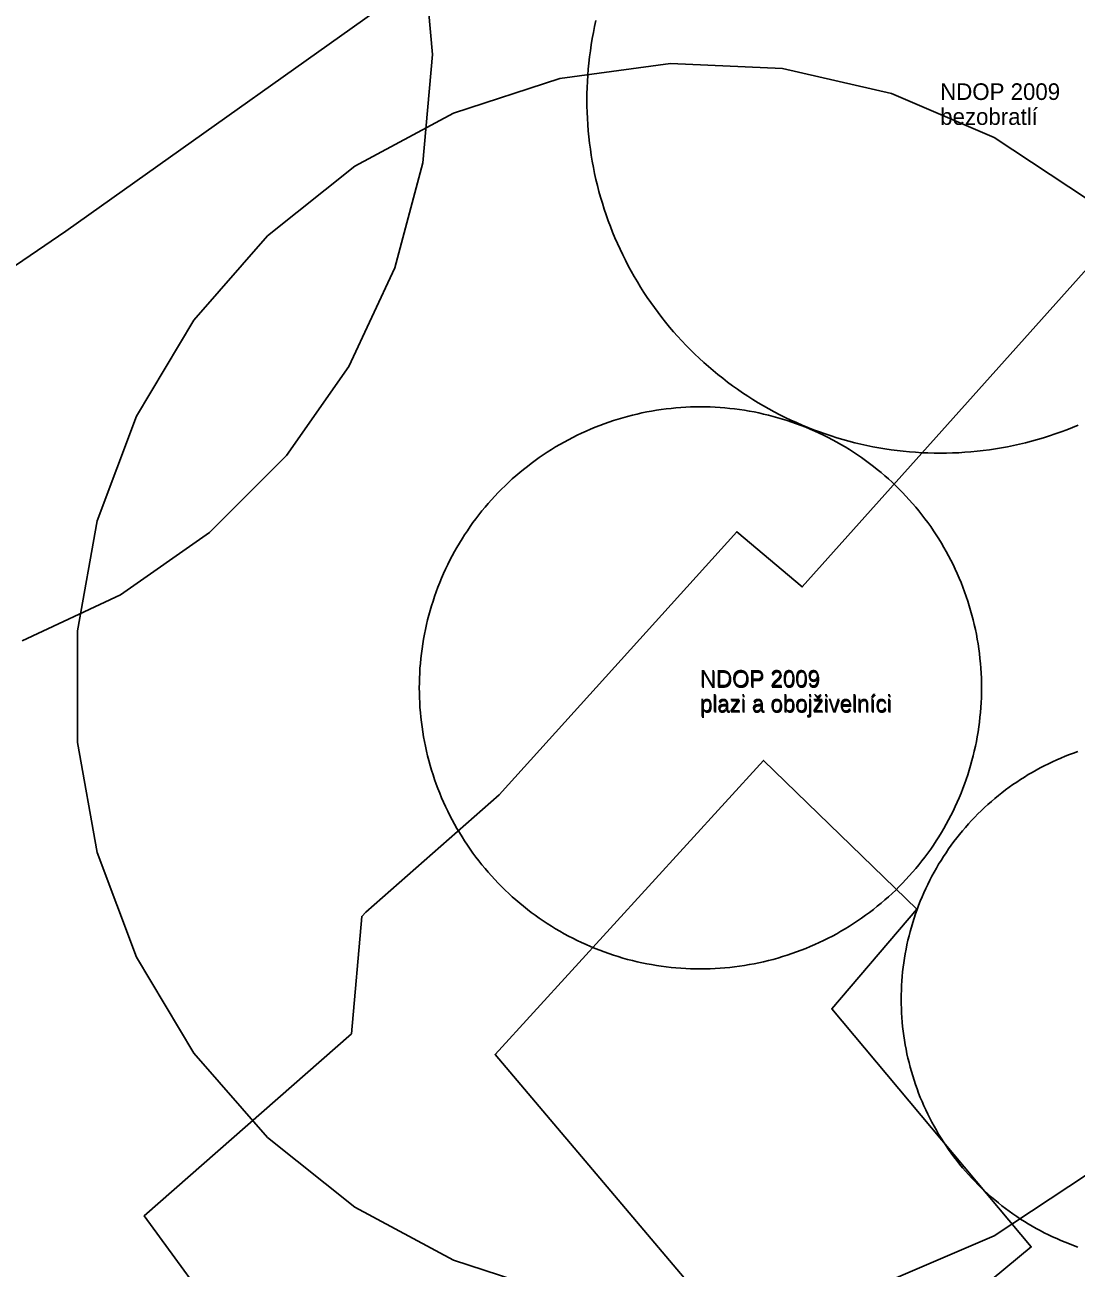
# Model space of a CAD drawing. Extents: x -477403 to -465463, y -1159182 to -1149227.
# Drawn here: x -471526 to -471399.6, y -1155140.9 to -1154991.4 of the extents above; entities that cross this region are included whole.
import ezdxf

# ---------------------------------------------------------------- set-up
doc = ezdxf.new("R2010")
doc.units = 0
for name, color, linetype in [('Vrstva 1', 7, 'Continuous'), ('Vrstva 10_stav', 7, 'Continuous'), ('Vrstva 2', 7, 'Continuous')]:
    doc.layers.add(name, color=color, linetype=linetype)

msp = doc.modelspace()

# ---------------------------------------------------------------- linework, layer by layer
at = {"layer": 'Vrstva 10_stav'}
for points in [[(-471526.348, -1154924.523), (-471514.5, -1154930.048), (-471503.791, -1154937.547), (-471494.547, -1154946.791), (-471487.048, -1154957.5), (-471481.523, -1154969.348), (-471478.139, -1154981.976), (-471477, -1154995), (-471478.139, -1155008.024), (-471481.523, -1155020.652), (-471487.048, -1155032.5), (-471494.547, -1155043.209), (-471503.791, -1155052.453), (-471514.5, -1155059.952), (-471526.348, -1155065.477)], [(-471540.938, -1155029.75), (-471521.094, -1155016.25), (-471475.594, -1154983.875)], [(-471423.331, -1155042.283), (-471424.06, -1155042.148), (-471424.787, -1155042), (-471425.511, -1155041.839), (-471426.231, -1155041.666), (-471426.949, -1155041.481), (-471427.663, -1155041.283), (-471428.374, -1155041.072), (-471429.081, -1155040.849), (-471429.784, -1155040.614), (-471430.483, -1155040.366), (-471431.177, -1155040.107), (-471431.867, -1155039.835), (-471432.552, -1155039.551), (-471433.232, -1155039.256), (-471433.906, -1155038.948), (-471434.576, -1155038.629), (-471435.239, -1155038.298), (-471435.897, -1155037.956), (-471436.548, -1155037.602), (-471437.193, -1155037.237), (-471437.832, -1155036.861), (-471438.464, -1155036.474), (-471439.089, -1155036.075), (-471439.707, -1155035.666), (-471440.318, -1155035.246), (-471440.922, -1155034.816), (-471441.518, -1155034.375), (-471442.106, -1155033.924), (-471442.686, -1155033.462), (-471443.258, -1155032.991), (-471443.822, -1155032.509), (-471444.377, -1155032.018), (-471444.924, -1155031.517), (-471445.461, -1155031.007), (-471445.99, -1155030.487), (-471446.51, -1155029.959), (-471447.02, -1155029.421), (-471447.521, -1155028.874), (-471448.012, -1155028.319), (-471448.493, -1155027.755), (-471448.965, -1155027.183), (-471449.426, -1155026.603), (-471449.878, -1155026.015), (-471450.319, -1155025.419), (-471450.749, -1155024.816), (-471451.169, -1155024.205), (-471451.578, -1155023.587), (-471451.977, -1155022.961), (-471452.364, -1155022.329), (-471452.74, -1155021.69), (-471453.105, -1155021.045), (-471453.459, -1155020.394), (-471453.801, -1155019.736), (-471454.132, -1155019.073), (-471454.451, -1155018.404), (-471454.759, -1155017.729), (-471455.054, -1155017.049), (-471455.338, -1155016.364), (-471455.609, -1155015.675), (-471455.869, -1155014.98), (-471456.117, -1155014.282), (-471456.352, -1155013.579), (-471456.575, -1155012.872), (-471456.785, -1155012.161), (-471456.983, -1155011.446), (-471457.169, -1155010.729), (-471457.342, -1155010.008), (-471457.502, -1155009.284), (-471457.65, -1155008.558), (-471457.785, -1155007.829), (-471457.908, -1155007.098), (-471458.017, -1155006.364), (-471458.114, -1155005.629), (-471458.198, -1155004.893), (-471458.269, -1155004.155), (-471458.327, -1155003.416), (-471458.372, -1155002.676), (-471458.405, -1155001.935), (-471458.424, -1155001.194), (-471458.431, -1155000.453), (-471458.424, -1154999.712), (-471458.405, -1154998.971), (-471458.372, -1154998.23), (-471458.327, -1154997.49), (-471458.269, -1154996.751), (-471458.198, -1154996.013), (-471458.114, -1154995.277), (-471458.017, -1154994.542), (-471457.908, -1154993.809), (-471457.785, -1154993.077), (-471457.65, -1154992.348), (-471457.502, -1154991.622), (-471457.342, -1154990.898)], [(-471461.689, -1155144.12), (-471474.477, -1155139.965), (-471486.317, -1155133.593), (-471496.83, -1155125.21), (-471505.676, -1155115.084), (-471512.573, -1155103.541), (-471517.297, -1155090.953), (-471519.698, -1155077.723), (-471519.698, -1155064.277), (-471517.297, -1155051.047), (-471512.573, -1155038.459), (-471505.676, -1155026.916), (-471496.83, -1155016.79), (-471486.317, -1155008.407), (-471474.477, -1155002.035), (-471461.689, -1154997.88), (-471448.365, -1154996.076), (-471434.933, -1154996.679), (-471421.824, -1154999.671), (-471409.46, -1155004.955), (-471398.238, -1155012.363)], [(-471371.906, -1155150.375), (-471320.719, -1155096.75), (-471353.219, -1155059.125), (-471354.531, -1155060.5), (-471393.844, -1155015.75), (-471432.531, -1155059), (-471440.406, -1155052.375), (-471468.969, -1155084), (-471485, -1155098.125), (-471485.5, -1155098.625), (-471486.75, -1155112.75), (-471511.656, -1155134.625), (-471491.062, -1155162.875), (-471477.031, -1155181.5), (-471493.156, -1155192.625), (-471493.656, -1155192.875), (-471506.594, -1155199.125), (-471525.406, -1155208), (-471523.906, -1155216.5), (-471524.656, -1155223.625), (-471528.719, -1155228.875)], [(-471432.531, -1155059), (-471393.844, -1155015.75), (-471354.531, -1155060.5), (-471353.219, -1155059.125), (-471320.719, -1155096.75), (-471371.906, -1155150.375)], [(-471476.545, -1155059.59), (-471476.338, -1155059.037), (-471476.122, -1155058.488), (-471475.896, -1155057.943), (-471475.661, -1155057.402), (-471475.416, -1155056.866), (-471475.162, -1155056.333), (-471474.899, -1155055.805), (-471474.627, -1155055.282), (-471474.345, -1155054.764), (-471474.055, -1155054.25), (-471473.755, -1155053.742), (-471473.447, -1155053.239), (-471473.13, -1155052.741), (-471472.805, -1155052.25), (-471472.471, -1155051.763), (-471472.128, -1155051.283), (-471471.777, -1155050.809), (-471471.418, -1155050.341), (-471471.051, -1155049.879), (-471470.676, -1155049.424), (-471470.293, -1155048.976), (-471469.902, -1155048.534), (-471469.503, -1155048.099), (-471469.097, -1155047.671), (-471468.684, -1155047.25), (-471468.263, -1155046.837), (-471467.835, -1155046.431), (-471467.4, -1155046.032), (-471466.958, -1155045.642), (-471466.51, -1155045.258), (-471466.055, -1155044.883), (-471465.593, -1155044.516), (-471465.125, -1155044.157), (-471464.651, -1155043.806), (-471464.171, -1155043.464), (-471463.684, -1155043.129), (-471463.193, -1155042.804), (-471462.695, -1155042.487), (-471462.192, -1155042.179), (-471461.684, -1155041.879), (-471461.17, -1155041.589), (-471460.652, -1155041.307), (-471460.129, -1155041.035), (-471459.601, -1155040.772), (-471459.069, -1155040.518), (-471458.532, -1155040.273), (-471457.991, -1155040.038), (-471457.446, -1155039.812), (-471456.897, -1155039.596), (-471456.345, -1155039.39), (-471455.788, -1155039.193), (-471455.229, -1155039.005), (-471454.667, -1155038.828), (-471454.101, -1155038.661), (-471453.533, -1155038.503), (-471452.961, -1155038.355), (-471452.388, -1155038.218), (-471451.812, -1155038.09), (-471451.234, -1155037.972), (-471450.654, -1155037.865), (-471450.072, -1155037.767), (-471449.489, -1155037.68), (-471448.904, -1155037.603), (-471448.318, -1155037.536), (-471447.731, -1155037.48), (-471447.143, -1155037.434), (-471446.554, -1155037.398), (-471445.965, -1155037.372), (-471445.375, -1155037.356), (-471444.785, -1155037.351), (-471444.195, -1155037.356), (-471443.605, -1155037.372), (-471443.016, -1155037.398), (-471442.427, -1155037.434), (-471441.839, -1155037.48), (-471441.252, -1155037.536), (-471440.666, -1155037.603), (-471440.081, -1155037.68), (-471439.498, -1155037.767), (-471438.916, -1155037.865), (-471438.336, -1155037.972), (-471437.758, -1155038.09), (-471437.182, -1155038.218), (-471436.609, -1155038.355), (-471436.037, -1155038.503), (-471435.469, -1155038.661), (-471434.903, -1155038.828), (-471434.341, -1155039.005), (-471433.782, -1155039.193), (-471433.225, -1155039.39), (-471432.673, -1155039.596), (-471432.124, -1155039.812), (-471431.579, -1155040.038), (-471431.038, -1155040.273), (-471430.501, -1155040.518), (-471429.969, -1155040.772), (-471429.441, -1155041.035), (-471428.918, -1155041.307), (-471428.399, -1155041.589), (-471427.886, -1155041.879)], [(-471399.36, -1155039.551), (-471400.044, -1155039.835), (-471400.734, -1155040.107), (-471401.429, -1155040.366), (-471402.127, -1155040.614), (-471402.83, -1155040.849), (-471403.537, -1155041.072), (-471404.248, -1155041.283), (-471404.962, -1155041.481), (-471405.68, -1155041.666), (-471406.401, -1155041.839), (-471407.125, -1155042), (-471407.851, -1155042.148), (-471408.58, -1155042.283), (-471409.311, -1155042.405), (-471410.044, -1155042.515), (-471410.779, -1155042.611), (-471411.516, -1155042.695), (-471412.254, -1155042.766), (-471412.993, -1155042.824), (-471413.733, -1155042.87), (-471414.473, -1155042.902), (-471415.214, -1155042.921), (-471415.956, -1155042.928), (-471416.697, -1155042.921), (-471417.438, -1155042.902), (-471418.179, -1155042.87), (-471418.919, -1155042.824), (-471419.658, -1155042.766), (-471420.396, -1155042.695), (-471421.132, -1155042.611), (-471421.867, -1155042.515), (-471422.6, -1155042.405), (-471423.331, -1155042.283)], [(-471427.886, -1155041.879), (-471427.378, -1155042.179), (-471426.875, -1155042.487), (-471426.377, -1155042.804), (-471425.885, -1155043.129), (-471425.399, -1155043.464), (-471424.919, -1155043.806), (-471424.445, -1155044.157), (-471423.977, -1155044.516), (-471423.515, -1155044.883), (-471423.06, -1155045.258), (-471422.612, -1155045.642), (-471422.17, -1155046.032), (-471421.735, -1155046.431), (-471421.307, -1155046.837), (-471420.886, -1155047.25), (-471420.473, -1155047.671), (-471420.067, -1155048.099), (-471419.668, -1155048.534), (-471419.277, -1155048.976), (-471418.894, -1155049.424), (-471418.519, -1155049.879), (-471418.152, -1155050.341), (-471417.793, -1155050.809), (-471417.442, -1155051.283), (-471417.099, -1155051.763), (-471416.765, -1155052.25), (-471416.44, -1155052.741), (-471416.123, -1155053.239), (-471415.815, -1155053.742), (-471415.515, -1155054.25), (-471415.225, -1155054.764), (-471414.943, -1155055.282), (-471414.671, -1155055.805), (-471414.408, -1155056.333), (-471414.154, -1155056.866), (-471413.909, -1155057.402), (-471413.674, -1155057.943), (-471413.448, -1155058.488), (-471413.232, -1155059.037), (-471413.025, -1155059.59), (-471412.829, -1155060.146), (-471412.641, -1155060.705), (-471412.464, -1155061.268), (-471412.296, -1155061.833), (-471412.139, -1155062.402), (-471411.991, -1155062.973), (-471411.853, -1155063.546), (-471411.726, -1155064.122), (-471411.608, -1155064.7), (-471411.501, -1155065.28), (-471411.403, -1155065.862), (-471411.316, -1155066.445), (-471411.239, -1155067.03), (-471411.172, -1155067.616), (-471411.116, -1155068.203), (-471411.07, -1155068.791), (-471411.034, -1155069.38), (-471411.008, -1155069.97), (-471410.992, -1155070.559), (-471410.987, -1155071.149)], [(-471490.469, -1155156.125), (-471491.062, -1155162.875), (-471511.656, -1155134.625), (-471486.75, -1155112.75), (-471485.5, -1155098.625), (-471485, -1155098.125), (-471468.969, -1155084), (-471440.406, -1155052.375), (-471432.531, -1155059)], [(-471450.654, -1155104.433), (-471451.234, -1155104.326), (-471451.812, -1155104.208), (-471452.388, -1155104.081), (-471452.961, -1155103.943), (-471453.533, -1155103.795), (-471454.101, -1155103.638), (-471454.667, -1155103.47), (-471455.229, -1155103.293), (-471455.788, -1155103.106), (-471456.345, -1155102.909), (-471456.897, -1155102.702), (-471457.446, -1155102.486), (-471457.991, -1155102.26), (-471458.532, -1155102.025), (-471459.069, -1155101.78), (-471459.601, -1155101.526), (-471460.129, -1155101.263), (-471460.652, -1155100.991), (-471461.17, -1155100.709), (-471461.684, -1155100.419), (-471462.192, -1155100.119), (-471462.695, -1155099.811), (-471463.193, -1155099.494), (-471463.684, -1155099.169), (-471464.171, -1155098.835), (-471464.651, -1155098.492), (-471465.125, -1155098.141), (-471465.593, -1155097.782), (-471466.055, -1155097.415), (-471466.51, -1155097.04), (-471466.958, -1155096.657), (-471467.4, -1155096.266), (-471467.835, -1155095.867), (-471468.263, -1155095.461), (-471468.684, -1155095.048), (-471469.097, -1155094.627), (-471469.503, -1155094.199), (-471469.902, -1155093.764), (-471470.293, -1155093.322), (-471470.676, -1155092.874), (-471471.051, -1155092.419), (-471471.418, -1155091.957), (-471471.777, -1155091.489), (-471472.128, -1155091.015), (-471472.471, -1155090.535), (-471472.805, -1155090.049), (-471473.13, -1155089.557), (-471473.447, -1155089.059), (-471473.755, -1155088.556), (-471474.055, -1155088.048), (-471474.345, -1155087.535), (-471474.627, -1155087.016), (-471474.899, -1155086.493), (-471475.162, -1155085.965), (-471475.416, -1155085.433), (-471475.661, -1155084.896), (-471475.896, -1155084.355), (-471476.122, -1155083.81), (-471476.338, -1155083.261), (-471476.545, -1155082.709), (-471476.741, -1155082.153), (-471476.929, -1155081.593), (-471477.106, -1155081.031), (-471477.274, -1155080.465), (-471477.431, -1155079.897), (-471477.579, -1155079.326), (-471477.717, -1155078.752), (-471477.844, -1155078.176), (-471477.962, -1155077.598), (-471478.069, -1155077.018), (-471478.167, -1155076.436), (-471478.254, -1155075.853), (-471478.331, -1155075.268), (-471478.398, -1155074.682), (-471478.454, -1155074.095), (-471478.5, -1155073.507), (-471478.536, -1155072.918), (-471478.562, -1155072.329), (-471478.578, -1155071.739), (-471478.583, -1155071.149), (-471478.578, -1155070.559), (-471478.562, -1155069.97), (-471478.536, -1155069.38), (-471478.5, -1155068.791), (-471478.454, -1155068.203), (-471478.398, -1155067.616), (-471478.331, -1155067.03), (-471478.254, -1155066.445), (-471478.167, -1155065.862), (-471478.069, -1155065.28), (-471477.962, -1155064.7), (-471477.844, -1155064.122), (-471477.717, -1155063.546), (-471477.579, -1155062.973), (-471477.431, -1155062.402), (-471477.274, -1155061.833), (-471477.106, -1155061.268), (-471476.929, -1155060.705), (-471476.741, -1155060.146), (-471476.545, -1155059.59)], [(-471410.987, -1155071.149), (-471410.992, -1155071.739), (-471411.008, -1155072.329), (-471411.034, -1155072.918), (-471411.07, -1155073.507), (-471411.116, -1155074.095), (-471411.172, -1155074.682), (-471411.239, -1155075.268), (-471411.316, -1155075.853), (-471411.403, -1155076.436), (-471411.501, -1155077.018), (-471411.608, -1155077.598), (-471411.726, -1155078.176), (-471411.853, -1155078.752), (-471411.991, -1155079.326), (-471412.139, -1155079.897), (-471412.296, -1155080.465), (-471412.464, -1155081.031), (-471412.641, -1155081.593), (-471412.829, -1155082.153), (-471413.025, -1155082.709), (-471413.232, -1155083.261), (-471413.448, -1155083.81), (-471413.674, -1155084.355), (-471413.909, -1155084.896), (-471414.154, -1155085.433), (-471414.408, -1155085.965), (-471414.671, -1155086.493), (-471414.943, -1155087.016), (-471415.225, -1155087.535), (-471415.515, -1155088.048), (-471415.815, -1155088.556), (-471416.123, -1155089.059), (-471416.44, -1155089.557), (-471416.765, -1155090.049), (-471417.099, -1155090.535), (-471417.442, -1155091.015), (-471417.793, -1155091.489), (-471418.152, -1155091.957), (-471418.519, -1155092.419), (-471418.894, -1155092.874), (-471419.277, -1155093.322), (-471419.668, -1155093.764), (-471420.067, -1155094.199), (-471420.473, -1155094.627), (-471420.886, -1155095.048), (-471421.307, -1155095.461), (-471421.735, -1155095.867), (-471422.17, -1155096.266), (-471422.612, -1155096.657), (-471423.06, -1155097.04), (-471423.515, -1155097.415), (-471423.977, -1155097.782), (-471424.445, -1155098.141), (-471424.919, -1155098.492), (-471425.399, -1155098.835), (-471425.885, -1155099.169), (-471426.377, -1155099.494), (-471426.875, -1155099.811), (-471427.378, -1155100.119), (-471427.886, -1155100.419), (-471428.399, -1155100.709), (-471428.918, -1155100.991), (-471429.441, -1155101.263), (-471429.969, -1155101.526), (-471430.501, -1155101.78), (-471431.038, -1155102.025), (-471431.579, -1155102.26), (-471432.124, -1155102.486), (-471432.673, -1155102.702), (-471433.225, -1155102.909), (-471433.782, -1155103.106), (-471434.341, -1155103.293), (-471434.903, -1155103.47), (-471435.469, -1155103.638), (-471436.037, -1155103.795), (-471436.609, -1155103.943), (-471437.182, -1155104.081), (-471437.758, -1155104.208), (-471438.336, -1155104.326), (-471438.916, -1155104.433), (-471439.498, -1155104.531), (-471440.081, -1155104.618), (-471440.666, -1155104.695), (-471441.252, -1155104.762), (-471441.839, -1155104.818), (-471442.427, -1155104.865), (-471443.016, -1155104.901), (-471443.605, -1155104.926), (-471444.195, -1155104.942), (-471444.785, -1155104.947), (-471445.375, -1155104.942), (-471445.965, -1155104.926), (-471446.554, -1155104.901), (-471447.143, -1155104.865), (-471447.731, -1155104.818), (-471448.318, -1155104.762), (-471448.904, -1155104.695), (-471449.489, -1155104.618), (-471450.072, -1155104.531), (-471450.654, -1155104.433)], [(-471418.74, -1155097.817), (-471418.547, -1155097.302), (-471418.345, -1155096.79), (-471418.135, -1155096.282), (-471417.916, -1155095.778), (-471417.688, -1155095.277), (-471417.451, -1155094.781), (-471417.205, -1155094.289), (-471416.952, -1155093.801), (-471416.689, -1155093.318), (-471416.418, -1155092.839), (-471416.139, -1155092.366), (-471415.852, -1155091.897), (-471415.557, -1155091.433), (-471415.253, -1155090.974), (-471414.941, -1155090.521), (-471414.622, -1155090.073), (-471414.295, -1155089.631), (-471413.96, -1155089.195), (-471413.618, -1155088.765), (-471413.268, -1155088.34), (-471412.911, -1155087.922), (-471412.547, -1155087.51), (-471412.175, -1155087.105), (-471411.796, -1155086.706), (-471411.411, -1155086.314), (-471411.019, -1155085.928), (-471410.62, -1155085.55), (-471410.215, -1155085.178), (-471409.803, -1155084.814), (-471409.384, -1155084.457), (-471408.96, -1155084.107), (-471408.53, -1155083.765), (-471408.094, -1155083.43), (-471407.651, -1155083.103), (-471407.204, -1155082.783), (-471406.75, -1155082.472), (-471406.292, -1155082.168), (-471405.828, -1155081.873), (-471405.359, -1155081.586), (-471404.885, -1155081.306), (-471404.407, -1155081.036), (-471403.924, -1155080.773), (-471403.436, -1155080.519), (-471402.944, -1155080.274), (-471402.447, -1155080.037), (-471401.947, -1155079.809), (-471401.442, -1155079.59), (-471400.935, -1155079.379), (-471400.423, -1155079.178), (-471399.908, -1155078.985), (-471399.389, -1155078.802)], [(-471409.688, -1155142.25), (-471405, -1155138.375), (-471429, -1155109.75), (-471418.781, -1155097.75), (-471437.219, -1155079.875), (-471469.469, -1155115.25), (-471435.906, -1155154.875)], [(-471399.389, -1155138.385), (-471399.908, -1155138.202), (-471400.423, -1155138.009), (-471400.935, -1155137.808), (-471401.442, -1155137.597), (-471401.947, -1155137.378), (-471402.447, -1155137.15), (-471402.944, -1155136.913), (-471403.436, -1155136.668), (-471403.924, -1155136.414), (-471404.407, -1155136.152), (-471404.885, -1155135.881), (-471405.359, -1155135.602), (-471405.828, -1155135.314), (-471406.292, -1155135.019), (-471406.75, -1155134.715), (-471407.204, -1155134.404), (-471407.651, -1155134.085), (-471408.094, -1155133.757), (-471408.53, -1155133.423), (-471408.96, -1155133.08), (-471409.384, -1155132.73), (-471409.803, -1155132.373), (-471410.215, -1155132.009), (-471410.62, -1155131.637), (-471411.019, -1155131.259), (-471411.411, -1155130.873), (-471411.796, -1155130.481), (-471412.175, -1155130.082), (-471412.547, -1155129.677), (-471412.911, -1155129.265), (-471413.268, -1155128.847), (-471413.618, -1155128.423), (-471413.96, -1155127.992), (-471414.295, -1155127.556), (-471414.622, -1155127.114), (-471414.941, -1155126.666), (-471415.253, -1155126.213), (-471415.557, -1155125.754), (-471415.852, -1155125.291), (-471416.139, -1155124.822), (-471416.418, -1155124.348), (-471416.689, -1155123.869), (-471416.952, -1155123.386), (-471417.205, -1155122.898), (-471417.451, -1155122.406), (-471417.688, -1155121.91), (-471417.916, -1155121.409), (-471418.135, -1155120.905), (-471418.345, -1155120.397), (-471418.547, -1155119.885), (-471418.74, -1155119.37), (-471418.923, -1155118.852), (-471419.098, -1155118.33), (-471419.263, -1155117.806), (-471419.419, -1155117.279), (-471419.566, -1155116.749), (-471419.704, -1155116.216), (-471419.832, -1155115.681), (-471419.951, -1155115.145), (-471420.061, -1155114.606), (-471420.161, -1155114.065), (-471420.252, -1155113.523), (-471420.333, -1155112.979), (-471420.405, -1155112.434), (-471420.467, -1155111.887), (-471420.52, -1155111.34), (-471420.563, -1155110.792), (-471420.597, -1155110.243), (-471420.621, -1155109.693), (-471420.635, -1155109.143), (-471420.64, -1155108.594), (-471420.635, -1155108.044), (-471420.621, -1155107.494), (-471420.597, -1155106.945), (-471420.563, -1155106.396), (-471420.52, -1155105.848), (-471420.467, -1155105.3), (-471420.405, -1155104.754), (-471420.333, -1155104.209), (-471420.252, -1155103.665), (-471420.161, -1155103.122), (-471420.061, -1155102.582), (-471419.951, -1155102.043), (-471419.832, -1155101.506), (-471419.704, -1155100.971), (-471419.566, -1155100.439), (-471419.419, -1155099.909), (-471419.263, -1155099.381), (-471419.098, -1155098.857), (-471418.923, -1155098.336), (-471418.74, -1155097.817)], [(-471398.238, -1155129.637), (-471409.46, -1155137.045), (-471421.824, -1155142.329)]]:
    msp.add_lwpolyline(points, dxfattribs=at)

# ---------------------------------------------------------------- texts
at = {"layer": 'Vrstva 1'}
for s, p in [('bezobratlí', (-471415.956, -1155003.453)), ('bezobratlí', (-471415.956, -1155003.453)), ('plazi a obojživelníci', (-471444.849, -1155074)), ('plazi a obojživelníci', (-471444.849, -1155074)), ('plazi a obojživelníci', (-471444.785, -1155074.149)), ('plazi a obojživelníci', (-471444.785, -1155074.149))]:
    msp.add_text(s, height=2, dxfattribs=at).set_placement(p)
at = {"layer": 'Vrstva 2'}
for p in [(-471415.956, -1155000.453), (-471415.956, -1155000.453), (-471444.849, -1155071), (-471444.849, -1155071), (-471444.785, -1155071.149), (-471444.785, -1155071.149)]:
    msp.add_text('NDOP 2009', height=2, dxfattribs=at).set_placement(p)

doc.saveas('drawing.dxf')
